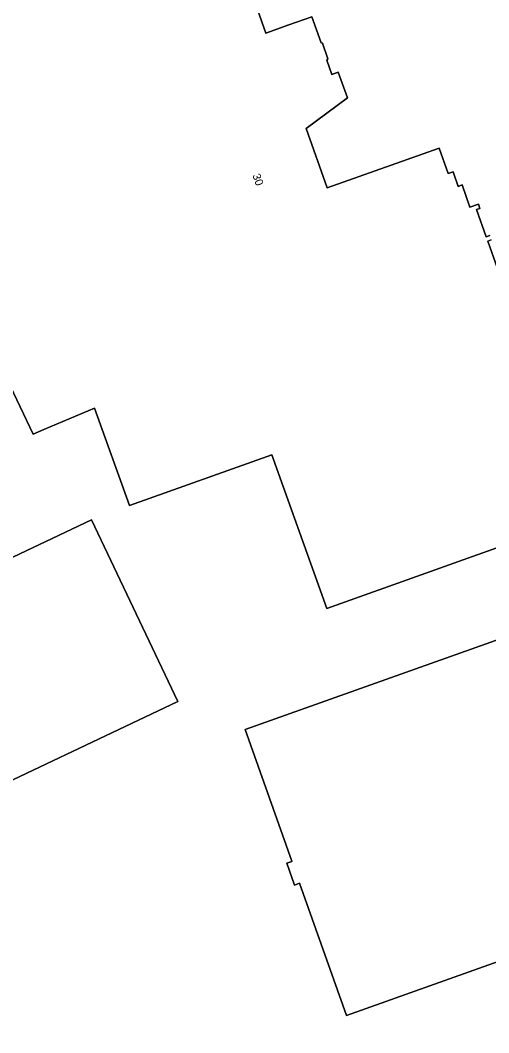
# Model space of a CAD drawing. Extents: x 157692 to 159674, y 381452 to 383291.
# Drawn here: x 159509.1 to 159567.7, y 382555 to 382681.5 of the extents above; entities that cross this region are included whole.
import ezdxf

# ---------------------------------------------------------------- set-up
doc = ezdxf.new("R2010")
doc.units = 0
for name, color, linetype in [('IMGEO_Erf', 7, 'Continuous'), ('IMGEO_Pand', 7, 'Continuous'), ('IMGEO_Pand_nummerreeks', 7, 'Continuous')]:
    doc.layers.add(name, color=color, linetype=linetype)

msp = doc.modelspace()

# ---------------------------------------------------------------- linework, layer by layer
at = {"layer": 'IMGEO_Erf'}
for points in [[(159527.32, 382715.42), (159539.82, 382679.91), (159542.7, 382680.92), (159545.57, 382681.93), (159546.72, 382678.68), (159546.89, 382678.65), (159547.58, 382676.7), (159547.43, 382676.52), (159548.06, 382674.73), (159548.87, 382675.02), (159550, 382671.81), (159544.86, 382667.98), (159547.47, 382660.57), (159561.49, 382665.5), (159562.6, 382662.34), (159563.22, 382662.56), (159563.86, 382660.75), (159564.33, 382660.92), (159565.31, 382658.15), (159566.37, 382658.52), (159566.55, 382658), (159566.14, 382657.86), (159567.35, 382654.43), (159567.79, 382654.59)], [(159567.98, 382654.05), (159567.55, 382653.9), (159568.75, 382650.49)], [(159573.39, 382617.12), (159572.77, 382617.05), (159547.42, 382607.99), (159540.55, 382627.22), (159522.78, 382620.86), (159518.42, 382633.03), (159512.09, 382630.35), (159510.73, 382629.78), (159505.42, 382640.9), (159500, 382638.29), (159487.07, 382632.08), (159480.27, 382646.17), (159441.15, 382627.42)], [(159500, 382610.54), (159518.05, 382619.09), (159528.82, 382596.4), (159500, 382582.73)]]:
    msp.add_lwpolyline(points, dxfattribs=at)
msp.add_lwpolyline([(159549.9, 382557.16), (159544.03, 382573.68), (159543.38, 382573.45), (159542.43, 382576.16), (159543.08, 382576.39), (159543.07, 382576.41), (159537.22, 382592.89), (159589.26, 382611.36), (159601.96, 382575.67)], close=True, dxfattribs=at)
at = {"layer": 'IMGEO_Pand'}
for points in [[(159550, 382671.81), (159548.87, 382675.02), (159548.06, 382674.73), (159547.43, 382676.52), (159547.58, 382676.7), (159546.89, 382678.65), (159546.72, 382678.68), (159545.57, 382681.93), (159542.7, 382680.92), (159539.82, 382679.91), (159527.32, 382715.42)], [(159492.72, 382687.06), (159496.38, 382676.77), (159490.92, 382674.17), (159489.99, 382673.73), (159489.66, 382673.57), (159494.83, 382663.6), (159498.99, 382655.63), (159500, 382653.68), (159506.38, 382641.36), (159505.42, 382640.9), (159510.73, 382629.78), (159512.09, 382630.35), (159518.42, 382633.03), (159522.78, 382620.86), (159540.55, 382627.22), (159547.42, 382607.99), (159572.77, 382617.05), (159573.39, 382617.12)], [(159567.79, 382654.59), (159567.35, 382654.43), (159566.14, 382657.86), (159566.55, 382658), (159566.37, 382658.52), (159565.31, 382658.15), (159564.33, 382660.92), (159563.86, 382660.75), (159563.22, 382662.56), (159562.6, 382662.34), (159561.49, 382665.5), (159547.47, 382660.57), (159544.86, 382667.98), (159550, 382671.81)], [(159568.75, 382650.49), (159567.55, 382653.9), (159567.98, 382654.05)]]:
    msp.add_lwpolyline(points, dxfattribs=at)
for points in [[(159528.82, 382596.4), (159518.05, 382619.09), (159500, 382610.54), (159435.39, 382579.97), (159430.88, 382577.83), (159430.97, 382577.63), (159432.1, 382575.25), (159434.18, 382570.85), (159438.58, 382561.58), (159441.7, 382554.99), (159486.85, 382576.3), (159487.48, 382576.59), (159493.94, 382579.69), (159493.87, 382579.82), (159500, 382582.73)], [(159589.26, 382611.36), (159537.22, 382592.89), (159543.07, 382576.41), (159543.08, 382576.39), (159542.43, 382576.16), (159543.38, 382573.45), (159544.03, 382573.68), (159549.9, 382557.16), (159601.96, 382575.67)]]:
    msp.add_lwpolyline(points, close=True, dxfattribs=at)

# ---------------------------------------------------------------- texts
at = {"layer": 'IMGEO_Pand_nummerreeks'}
msp.add_text('30', height=1, rotation=289.383, dxfattribs=at).set_placement((159538.13, 382662.13))

doc.saveas('drawing.dxf')
